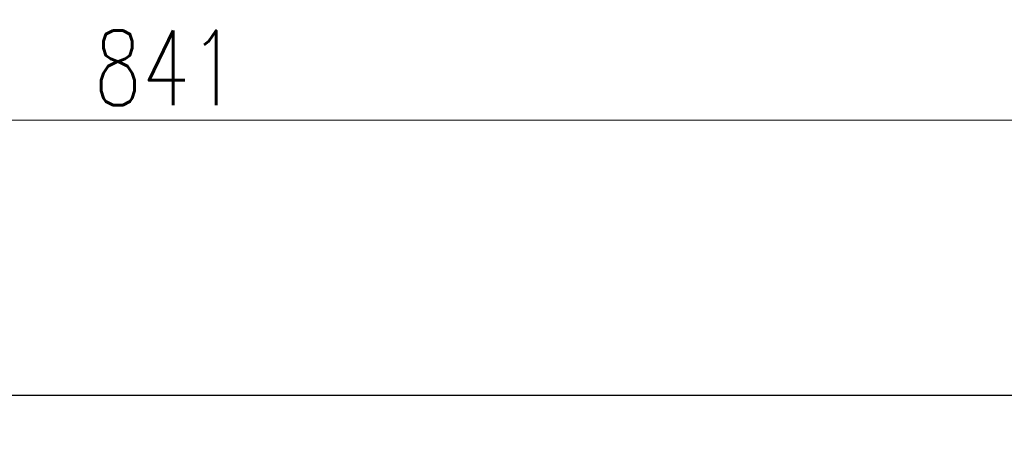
# Model space of a CAD drawing. Header units: millimetres. Extents: x -851 to 2, y 9346 to 10016.
# Tile 491 of 505: x -454 to -256, y 9933 to 10015. Entities that reach past the tile are written whole.
import ezdxf

# ---------------------------------------------------------------- set-up
doc = ezdxf.new("R2010")
doc.units = ezdxf.units.MM
doc.header["$LTSCALE"] = 10
doc.layers.get('Defpoints').update_dxf_attribs({"color": 1})
doc.layers.add('_FORMATKA', color=8, linetype='Continuous', plot=False)
doc.layers.add('PS_DIM', color=4, linetype='Continuous', lineweight=13)
doc.styles.add('simplex', font='simplex.shx', dxfattribs={"width": 0.75})
doc.dimstyles.new('1_10_PRZ', dxfattribs={"dimtxt": 2, "dimasz": 1, "dimexe": 2, "dimexo": 5, "dimgap": 1, "dimtad": 1, "dimdec": 0, "dimlfac": 10, "dimtxsty": 'simplex', "dimblk": 'dimznak', "dimcen": 2, "dimse1": 1, "dimse2": 1, "dimclrt": 3, "dimadec": 1, "dimazin": 0, "dimtfac": 1, "dimtdec": 0, "dimtix": 1, "dimtmove": 2, "dimatfit": 3, "dimldrblk": 'dim-grot', "dimfxl": 1, "dimarcsym": 0})

# ---------------------------------------------------------------- blocks, each defined once
blk = doc.blocks.new('dimznak')
at = {"color": 0}
for points in [[(0, 2), (0, -2)], [(-2, 0), (2, 0)]]:
    blk.add_lwpolyline(points, dxfattribs=at)
at = {"color": 2}
blk.add_lwpolyline([(1, 1), (-1, -1)], dxfattribs=at)
blk = doc.blocks.new('*D23')
at = {"color": 252, "lineweight": -2, "transparency": 16777216}
blk.add_line((-838, 649.33), (-3, 649.33), dxfattribs=at)
at = {"layer": 'Defpoints', "color": 0, "transparency": 16777216}
for p in [(0, 649.33), (-841, 594), (0, 594)]:
    blk.add_point(p, dxfattribs=at)
at = {"color": 252, "lineweight": -2, "transparency": 16777216, "xscale": 3, "yscale": 3, "zscale": 3, "rotation": 180}
blk.add_blockref('dimznak', (-841, 649.33), dxfattribs=at)
at = {"color": 252, "lineweight": -2, "transparency": 16777216, "xscale": 3, "yscale": 3, "zscale": 3}
blk.add_blockref('dimznak', (0, 649.33), dxfattribs=at)
at = {"color": 252, "transparency": 16777216, "insert": (-420.5, 659.83), "char_height": 15, "attachment_point": 5, "style": 'simplex'}
blk.add_mtext('841', dxfattribs=at)
blk = doc.blocks.new('dim-grot')
blk.add_hatch(color=256).paths.add_polyline_path([(0, 0), (-2, 0.5), (-2, -0.5)])
blk.add_lwpolyline([(0, 0), (-2, 0.5), (-2, -0.5), (0, 0)])
blk = doc.blocks.new('*U16')
at = {"layer": '_FORMATKA', "lineweight": -3}
blk.add_lwpolyline([(-841, 0), (0, 0), (0, 594), (-841, 594)], close=True, dxfattribs=at)
dim = blk.add_linear_dim(base=(0, 649.33), p1=(-841, 594), p2=(0, 594), dimstyle='1_10_PRZ', override={"dimscale": 3, "dimtxt": 5, "dimlfac": 1, "dimclrd": 252, "dimclrt": 252})
dim.commit()
dim.dimension.update_dxf_attribs({"geometry": '*D23', "text_midpoint": (-420.5, 659.83)})

msp = doc.modelspace()

# ---------------------------------------------------------------- block references
at = {"layer": 'PS_DIM'}
msp.add_blockref('*U16', (-4.487, 9345.981), dxfattribs=at)

doc.saveas('drawing.dxf')
